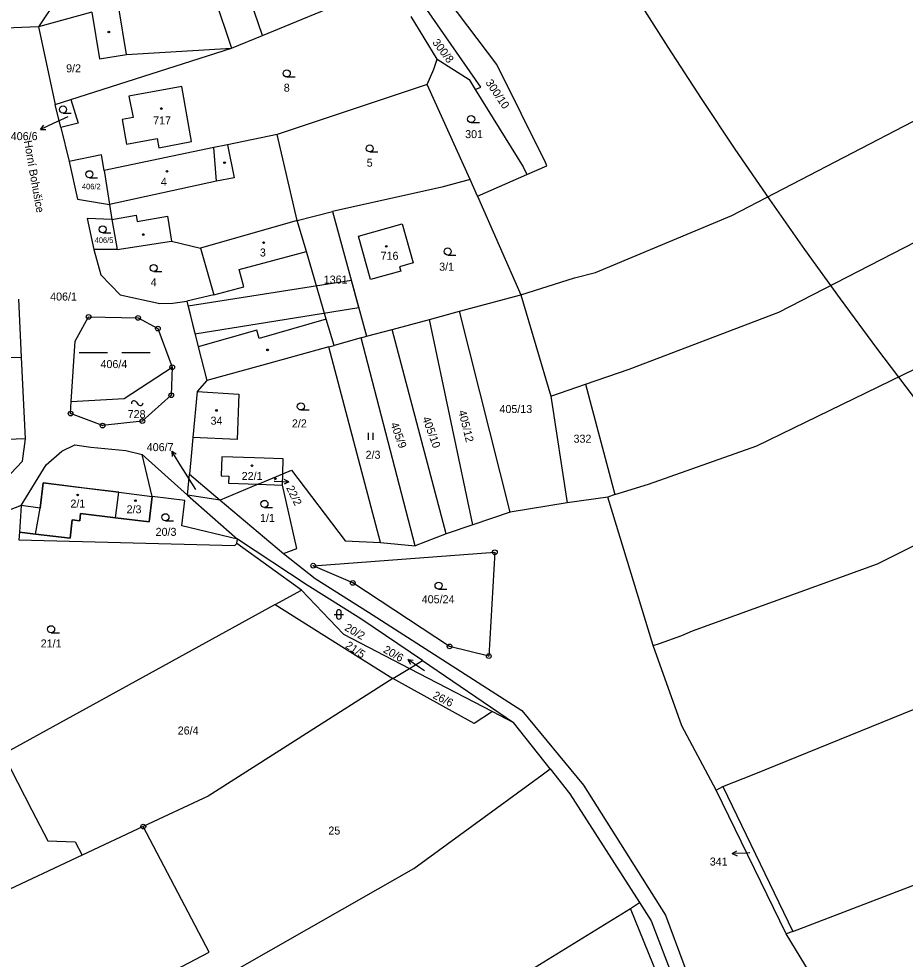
# Model space of a CAD drawing. Extents: x -680203 to -673936, y -1102717 to -1093650.
# Drawn here: x -678366.6 to -678178.5, y -1097425.2 to -1097225.5 of the extents above; entities that cross this region are included whole.
import ezdxf

# ---------------------------------------------------------------- set-up
doc = ezdxf.new("R2010")
doc.units = 0
for name, color, linetype in [('_Ideová část', 7, 'Continuous'), ('SOxx02xx_Koleje_param další_Popis10', 7, 'Continuous'), ('SOxx02xx_Staničení_Popis10', 7, 'Continuous'), ('SOxxxxxx_Koleje_hlavní_body_Popis10', 7, 'Continuous'), ('SOxxxxxx_Koleje_LN_parametry_Popis10', 7, 'Continuous'), ('SOxxxxxx_Koleje_param další_Popis10', 7, 'Continuous'), ('SOxxxxxx_Osa_bod_P', 7, 'Continuous'), ('SOxxxxxx_Staničení_Popis10', 7, 'Continuous'), ('x_prac', 7, 'Continuous')]:
    doc.layers.add(name, color=color, linetype=linetype)

msp = doc.modelspace()

# ---------------------------------------------------------------- linework, layer by layer
at = {"layer": '_Ideová část'}
msp.add_circle((-677321.69, -1096651.16), 1076.75, dxfattribs=at)
at = {"layer": 'SOxx02xx_Koleje_param další_Popis10'}
for centre, radius in [((-678351.81, -1097288.8), 0.5), ((-678351.81, -1097288.8), 0.0303), ((-678341.29, -1097289), 0.5), ((-678341.29, -1097289), 0.0303), ((-678337.09, -1097291.26), 0.5), ((-678337.09, -1097291.26), 0.0303), ((-678334.03, -1097299.47), 0.5), ((-678334.03, -1097299.47), 0.0303), ((-678334.24, -1097305.43), 0.5), ((-678334.24, -1097305.43), 0.0303), ((-678355.61, -1097309.32), 0.5), ((-678355.61, -1097309.32), 0.0303), ((-678340.39, -1097310.9), 0.5), ((-678348.83, -1097311.87), 0.5), ((-678348.83, -1097311.87), 0.0303), ((-678340.39, -1097310.9), 0.0303), ((-678265.58, -1097338.77), 0.5), ((-678265.58, -1097338.77), 0.0303), ((-678304.12, -1097341.61), 0.5), ((-678304.12, -1097341.61), 0.0303), ((-678295.72, -1097345.27), 0.5), ((-678295.72, -1097345.27), 0.0303), ((-678275.18, -1097358.76), 0.5), ((-678275.18, -1097358.76), 0.0303), ((-678266.87, -1097360.82), 0.5), ((-678266.87, -1097360.82), 0.0303), ((-678340.18, -1097397), 0.5), ((-678340.18, -1097397), 0.0303)]:
    msp.add_circle(centre, radius, dxfattribs=at)
at = {"layer": 'SOxx02xx_Staničení_Popis10'}
for p, q in [((-678356.2, -1097246.29), (-678359.29, -1097247.7)), ((-678359.29, -1097247.7), (-678362.01, -1097248.97)), ((-678362.01, -1097248.97), (-678361.31, -1097248.09)), ((-678362.01, -1097248.97), (-678360.89, -1097249)), ((-678332.56, -1097319.83), (-678334.15, -1097317.28)), ((-678334.15, -1097317.28), (-678333.2, -1097317.87)), ((-678334.15, -1097317.28), (-678334.04, -1097318.4)), ((-678329, -1097325.42), (-678332.56, -1097319.83)), ((-678312.43, -1097323.67), (-678312.29, -1097323.68)), ((-678312.29, -1097323.68), (-678309.29, -1097323.84)), ((-678309.29, -1097323.84), (-678310.32, -1097324.28)), ((-678309.29, -1097323.84), (-678310.27, -1097323.28)), ((-678281.56, -1097363.25), (-678284.02, -1097361.53)), ((-678284.02, -1097361.53), (-678282.91, -1097361.69)), ((-678284.02, -1097361.53), (-678283.48, -1097362.51)), ((-678280.54, -1097363.97), (-678281.56, -1097363.25)), ((-678215.18, -1097402.73), (-678214.2, -1097402.19)), ((-678212.18, -1097402.62), (-678215.18, -1097402.73)), ((-678211.5, -1097402.6), (-678212.18, -1097402.62)), ((-678215.18, -1097402.73), (-678214.16, -1097403.19))]:
    msp.add_line(p, q, dxfattribs=at)
at = {"layer": 'SOxxxxxx_Koleje_hlavní_body_Popis10'}
for p, q in [((-678309.73, -1097237.84), (-678307.98, -1097237.84)), ((-678357.22, -1097245.5), (-678355.47, -1097245.5)), ((-678270.61, -1097247.54), (-678268.86, -1097247.54)), ((-678292.13, -1097253.76), (-678290.38, -1097253.76)), ((-678351.62, -1097259.25), (-678349.87, -1097259.25)), ((-678348.8, -1097270.94), (-678347.05, -1097270.94)), ((-678275.58, -1097275.65), (-678273.83, -1097275.65)), ((-678337.97, -1097279.15), (-678336.22, -1097279.15)), ((-678353.76, -1097296.32), (-678347.76, -1097296.32)), ((-678344.76, -1097296.32), (-678338.76, -1097296.32)), ((-678306.75, -1097308.55), (-678305, -1097308.55)), ((-678292.37, -1097314.89), (-678292.37, -1097313.39)), ((-678291.37, -1097314.89), (-678291.37, -1097313.39)), ((-678314.48, -1097329.24), (-678312.73, -1097329.24)), ((-678335.49, -1097332.07), (-678333.74, -1097332.07)), ((-678277.52, -1097346.59), (-678275.77, -1097346.59)), ((-678299.67, -1097351.97), (-678297.67, -1097351.97)), ((-678299.17, -1097351.47), (-678299.17, -1097352.47)), ((-678298.17, -1097352.47), (-678298.17, -1097351.47)), ((-678359.75, -1097355.85), (-678358, -1097355.85))]:
    msp.add_line(p, q, dxfattribs=at)
for centre in [(-678309.73, -1097237.09), (-678357.22, -1097244.75), (-678270.61, -1097246.79), (-678292.13, -1097253.01), (-678351.62, -1097258.5), (-678348.8, -1097270.19), (-678275.58, -1097274.9), (-678337.97, -1097278.4), (-678306.75, -1097307.8), (-678314.48, -1097328.49), (-678335.49, -1097331.32), (-678277.52, -1097345.84), (-678359.75, -1097355.1)]:
    msp.add_circle(centre, 0.75, dxfattribs=at)
for centre, start, end in [((-678298.67, -1097351.47), 0, 180), ((-678298.67, -1097352.47), 180, 359.9879)]:
    msp.add_arc(centre, 0.5, start, end, dxfattribs=at)
at = {"layer": 'SOxxxxxx_Koleje_LN_parametry_Popis10'}
for points in [[(-678330.69, -1097286.53), (-678329.22, -1097292.37), (-678294.45, -1097286.81), (-678296.01, -1097281.09)], [(-678362.1, -1097329.43), (-678366.09, -1097328.83), (-678366.46, -1097334.5), (-678363.03, -1097334.91), (-678355.71, -1097335.78), (-678355.25, -1097331.87), (-678353.67, -1097332.06), (-678353.5, -1097330.56), (-678346.11, -1097331.44), (-678345.41, -1097326.01), (-678352.67, -1097325.12), (-678358.09, -1097324.45), (-678361.43, -1097324.03)], [(-678346.11, -1097331.44), (-678353.5, -1097330.56), (-678353.67, -1097332.06), (-678355.25, -1097331.87), (-678355.71, -1097335.78), (-678363.03, -1097334.91), (-678366.46, -1097334.5), (-678366.57, -1097336.13), (-678320.77, -1097337.3), (-678320.33, -1097336.91), (-678320.21, -1097336.01), (-678332.01, -1097333.15), (-678331.35, -1097327.75), (-678338.28, -1097326.89), (-678338.95, -1097332.29)]]:
    msp.add_lwpolyline(points, close=True, dxfattribs=at)
at = {"layer": 'SOxxxxxx_Koleje_param další_Popis10'}
msp.add_line((-678341.62, -1097306.91), (-678341.32, -1097307.31), dxfattribs=at)
for centre in [(-678347.5, -1097228.31), (-678336.36, -1097244.55), (-678322.94, -1097256.04), (-678335.16, -1097257.87), (-678340.18, -1097271.3), (-678314.64, -1097273.01), (-678288.62, -1097273.81), (-678313.82, -1097295.79), (-678324.66, -1097308.65), (-678317.1, -1097320.38), (-678312.18, -1097323.16), (-678354.12, -1097326.59), (-678341.85, -1097327.8)]:
    msp.add_circle(centre, 0.175, dxfattribs=at)
for centre, start, end in [((-678342.13, -1097307.2), 29.2914, 181.2189), ((-678340.81, -1097307.02), 209.2914, 1.2189)]:
    msp.add_arc(centre, 0.588, start, end, dxfattribs=at)
at = {"layer": 'SOxxxxxx_Staničení_Popis10'}
for p, q in [((-678328.09, -1097211.79), (-678321.46, -1097231.75)), ((-678343.72, -1097233.04), (-678345.34, -1097223.17)), ((-678324.62, -1097259.99), (-678325.22, -1097252.83)), ((-678322.28, -1097252.22), (-678320.87, -1097259.24)), ((-678324.62, -1097259.99), (-678347.35, -1097264.92)), ((-678320.87, -1097259.24), (-678324.62, -1097259.99)), ((-678346.83, -1097268.11), (-678341.73, -1097267.18)), ((-678341.73, -1097267.18), (-678341.49, -1097268.54)), ((-678341.49, -1097268.54), (-678335.04, -1097267.38)), ((-678335.04, -1097267.38), (-678334.2, -1097272.7)), ((-678319.81, -1097278.72), (-678305.56, -1097274.91)), ((-678318.83, -1097282.39), (-678319.81, -1097278.72)), ((-678325.22, -1097284.1), (-678318.83, -1097282.39)), ((-678301.34, -1097289.26), (-678315.62, -1097293.34)), ((-678316.11, -1097291.6), (-678328.52, -1097295.15)), ((-678315.62, -1097293.34), (-678316.11, -1097291.6)), ((-678372.97, -1097297.5), (-678366.03, -1097297.36)), ((-678365.2, -1097314.67), (-678371.84, -1097314.91)), ((-678362.1, -1097329.43), (-678361.43, -1097324.03)), ((-678361.43, -1097324.03), (-678345.41, -1097326.01)), ((-678363.03, -1097334.91), (-678362.1, -1097329.43))]:
    msp.add_line(p, q, dxfattribs=at)
at = {"layer": 'x_prac'}
for p, q in [((-678352.69, -1097212.73), (-678362.42, -1097227.18)), ((-678314.91, -1097229.07), (-678287.76, -1097217.81)), ((-678265.15, -1097235.17), (-678275.47, -1097221.49)), ((-678351.12, -1097224.12), (-678362.42, -1097227.18)), ((-678277.82, -1097234.05), (-678283.37, -1097224.97)), ((-678362.42, -1097227.18), (-678358.87, -1097243.7)), ((-678321.46, -1097231.75), (-678314.91, -1097229.07)), ((-678355.53, -1097242.63), (-678321.46, -1097231.75)), ((-678277.82, -1097234.05), (-678271.05, -1097238.4)), ((-678254.85, -1097255.98), (-678265.15, -1097235.17)), ((-678271.05, -1097238.4), (-678269.76, -1097240.47)), ((-678279.95, -1097239.41), (-678311.76, -1097250.03)), ((-678270.84, -1097259.62), (-678279.95, -1097239.41)), ((-678358.87, -1097243.7), (-678355.53, -1097242.63)), ((-678357.69, -1097248.54), (-678358.87, -1097243.7)), ((-678357.69, -1097248.54), (-678355.93, -1097255.79)), ((-678307.5, -1097268.33), (-678311.76, -1097250.03)), ((-678258.78, -1097258.58), (-678254.51, -1097256.73)), ((-678254.51, -1097256.73), (-678254.85, -1097255.98)), ((-678348.5, -1097257.69), (-678347.35, -1097264.92)), ((-678269.29, -1097263.14), (-678258.78, -1097258.58)), ((-678269.29, -1097263.14), (-678270.84, -1097259.62)), ((-678269.29, -1097263.14), (-678260.08, -1097284.09)), ((-678347.35, -1097264.92), (-678346.83, -1097268.11)), ((-678307.5, -1097268.33), (-678300.02, -1097266.4)), ((-678300.02, -1097266.4), (-678292.78, -1097292.91)), ((-678346.83, -1097268.11), (-678345.7, -1097274.51)), ((-678307.5, -1097268.33), (-678328.04, -1097274.2)), ((-678345.7, -1097274.51), (-678350.66, -1097274.45)), ((-678273.05, -1097287.59), (-678260.08, -1097284.09)), ((-678260.08, -1097284.09), (-678253.72, -1097305.61)), ((-678279.42, -1097289.31), (-678273.05, -1097287.59)), ((-678262.35, -1097330.24), (-678273.05, -1097287.59)), ((-678287.38, -1097291.45), (-678279.42, -1097289.31)), ((-678270.24, -1097332.94), (-678279.42, -1097289.31)), ((-678292.78, -1097292.91), (-678287.38, -1097291.45)), ((-678275.94, -1097334.87), (-678287.38, -1097291.45)), ((-678293.94, -1097293.23), (-678299.71, -1097294.83)), ((-678293.94, -1097293.23), (-678292.78, -1097292.91)), ((-678282.5, -1097337.4), (-678293.94, -1097293.23)), ((-678300.82, -1097295.14), (-678299.71, -1097294.83)), ((-678289.87, -1097336.69), (-678300.82, -1097295.14)), ((-678326.72, -1097302.32), (-678328.77, -1097304.66)), ((-678328.77, -1097304.66), (-678329.65, -1097314.36)), ((-678253.72, -1097305.61), (-678246.36, -1097303.09)), ((-678246.36, -1097303.09), (-678240.1, -1097326.53)), ((-678253.72, -1097305.61), (-678250.26, -1097328.24)), ((-678340.45, -1097318.01), (-678330.78, -1097326.61)), ((-678338.28, -1097326.89), (-678340.45, -1097318.01)), ((-678310.58, -1097322.1), (-678310.52, -1097318.92)), ((-678330.78, -1097326.61), (-678330.37, -1097322.19)), ((-678330.37, -1097322.19), (-678323.85, -1097327.68)), ((-678315.84, -1097324.31), (-678310.58, -1097322.1)), ((-678310.62, -1097324.51), (-678310.58, -1097322.1)), ((-678315.84, -1097324.31), (-678323.85, -1097327.68)), ((-678322.07, -1097324.07), (-678315.84, -1097324.31)), ((-678315.84, -1097324.31), (-678310.62, -1097324.51)), ((-678323.85, -1097327.68), (-678330.78, -1097326.61)), ((-678330.78, -1097326.61), (-678320.21, -1097336.01)), ((-678240.1, -1097326.53), (-678241.63, -1097327.04)), ((-678323.85, -1097327.68), (-678310.4, -1097339.03)), ((-678250.26, -1097328.24), (-678262.35, -1097330.24)), ((-678241.63, -1097327.04), (-678250.26, -1097328.24)), ((-678231.96, -1097358.58), (-678241.63, -1097327.04)), ((-678366.09, -1097328.83), (-678366.46, -1097334.5)), ((-678262.35, -1097330.24), (-678270.24, -1097332.94)), ((-678270.24, -1097332.94), (-678275.94, -1097334.87)), ((-678320.33, -1097336.91), (-678320.21, -1097336.01)), ((-678297.32, -1097336.33), (-678289.87, -1097336.69)), ((-678289.87, -1097336.69), (-678282.5, -1097337.4)), ((-678275.94, -1097334.87), (-678282.5, -1097337.4)), ((-678306.64, -1097346.78), (-678320.33, -1097336.91)), ((-678312.19, -1097349.83), (-678306.64, -1097346.78)), ((-678306.64, -1097346.78), (-678297.67, -1097356.12)), ((-678312.19, -1097349.83), (-678369.95, -1097381.61)), ((-678297.67, -1097356.12), (-678283.66, -1097363.43)), ((-678225.91, -1097356.45), (-678223.61, -1097355.47)), ((-678283.66, -1097363.43), (-678280.94, -1097361.76)), ((-678280.94, -1097361.76), (-678261.61, -1097374.94)), ((-678287.2, -1097365.6), (-678283.66, -1097363.43)), ((-678283.66, -1097363.43), (-678266.1, -1097372.6)), ((-678287.2, -1097365.6), (-678326.4, -1097390.56)), ((-678266.1, -1097372.6), (-678261.61, -1097374.94)), ((-678253.86, -1097384.78), (-678261.61, -1097374.94)), ((-678369.95, -1097381.61), (-678363.82, -1097393.49)), ((-678218.59, -1097389.26), (-678217.16, -1097388.51)), ((-678217.16, -1097388.51), (-678202.37, -1097419.28)), ((-678326.4, -1097390.56), (-678340.18, -1097397)), ((-678203.73, -1097419.81), (-678218.59, -1097389.26)), ((-678340.18, -1097397), (-678353.19, -1097403.08)), ((-678326.2, -1097423.64), (-678340.18, -1097397)), ((-678354.65, -1097400.26), (-678353.19, -1097403.08)), ((-678353.19, -1097403.08), (-678371, -1097411.41)), ((-678236.78, -1097414.41), (-678234.88, -1097413.16)), ((-678234.88, -1097413.16), (-678232.4, -1097417.03)), ((-678232.4, -1097417.03), (-678218.35, -1097453.79)), ((-678202.37, -1097419.28), (-678203.73, -1097419.81)), ((-678372.23, -1097447.73), (-678326.2, -1097423.64))]:
    msp.add_line(p, q, dxfattribs=at)
for points in [[(-678314.91, -1097229.07), (-678321.52, -1097209.55), (-678323.48, -1097203.78)], [(-678244.25, -1097279.39), (-678215.25, -1097267.24), (-678164.07, -1097240.68), (-678123.89, -1097219.15)], [(-678351.12, -1097224.12), (-678349.5, -1097233.99), (-678343.72, -1097233.04), (-678321.46, -1097231.75)], [(-678269.76, -1097240.47), (-678268.58, -1097239.98), (-678279.98, -1097223.5)], [(-678362.42, -1097227.18), (-678380.06, -1097227.91), (-678384.43, -1097226.88), (-678388.41, -1097226.52)], [(-678279.95, -1097239.41), (-678278.56, -1097236.18), (-678277.82, -1097234.05)], [(-678246.36, -1097303.09), (-678237.07, -1097299.9), (-678205.32, -1097287.77), (-678164.18, -1097266.62), (-678109.08, -1097235.57)], [(-678337.24, -1097250.91), (-678336.87, -1097252.87), (-678329.95, -1097251.58), (-678332.04, -1097239.9), (-678343.23, -1097241.91), (-678342.34, -1097246.45), (-678344.7, -1097246.91), (-678343.72, -1097252.13), (-678337.24, -1097250.91)], [(-678269.76, -1097240.47), (-678259.55, -1097256.92), (-678258.78, -1097258.58)], [(-678355.53, -1097242.63), (-678354.04, -1097247.66), (-678357.69, -1097248.54)], [(-678311.76, -1097250.03), (-678322.28, -1097252.22), (-678325.22, -1097252.83), (-678348.5, -1097257.69)], [(-678348.5, -1097257.69), (-678349.08, -1097254.39), (-678355.93, -1097255.79)], [(-678240.1, -1097326.53), (-678232.99, -1097324.3), (-678209.97, -1097316.18), (-678168.69, -1097296.09), (-678093.22, -1097254.37)], [(-678355.93, -1097255.79), (-678354.18, -1097263.77), (-678347.35, -1097264.92)], [(-678270.84, -1097259.62), (-678276.85, -1097261.24), (-678300.02, -1097266.4)], [(-678346.83, -1097268.11), (-678352.06, -1097267.88), (-678350.66, -1097274.45)], [(-678299.71, -1097294.83), (-678301.34, -1097289.26), (-678305.56, -1097274.91), (-678307.5, -1097268.33)], [(-678285.55, -1097279.06), (-678291.96, -1097280.82), (-678294.51, -1097271.66), (-678285.26, -1097269.06), (-678282.89, -1097277.33), (-678285.8, -1097278.15), (-678285.55, -1097279.06)], [(-678345.7, -1097274.51), (-678334.2, -1097272.7), (-678328.04, -1097274.2)], [(-678350.66, -1097274.45), (-678349.23, -1097279.86), (-678345.06, -1097284.1), (-678336.64, -1097285.91), (-678333.88, -1097285.88), (-678330.97, -1097285.43)], [(-678328.04, -1097274.2), (-678325.22, -1097284.1), (-678330.97, -1097285.43)], [(-678223.61, -1097355.47), (-678184.4, -1097341.23), (-678117.54, -1097307.82), (-678070.52, -1097277.74)], [(-678260.08, -1097284.09), (-678248.69, -1097280.5), (-678244.25, -1097279.39)], [(-678400.99, -1097342.75), (-678400.11, -1097339.3), (-678398.47, -1097332.38), (-678397.32, -1097332.21), (-678390.9, -1097331.19), (-678385.27, -1097330.3), (-678373.91, -1097326.39), (-678370.82, -1097324.67), (-678365.85, -1097319.41), (-678365.2, -1097314.67), (-678366.03, -1097297.36), (-678366.63, -1097285.02)], [(-678330.97, -1097285.43), (-678328.52, -1097295.15), (-678326.72, -1097302.32)], [(-678355.5, -1097306.72), (-678354.65, -1097293.93), (-678351.81, -1097288.8), (-678341.29, -1097289), (-678337.09, -1097291.26), (-678334.03, -1097299.47)], [(-678300.82, -1097295.14), (-678315.07, -1097299.08), (-678326.72, -1097302.32)], [(-678217.16, -1097388.51), (-678210.56, -1097385.87), (-678140.03, -1097357.22), (-678104.62, -1097338.12), (-678039.1, -1097296.73)], [(-678334.03, -1097299.47), (-678334.24, -1097305.43), (-678340.39, -1097310.9), (-678348.83, -1097311.87), (-678355.61, -1097309.32), (-678355.5, -1097306.72)], [(-678355.5, -1097306.72), (-678344.25, -1097306.12), (-678334.03, -1097299.47)], [(-678328.77, -1097304.66), (-678319.89, -1097305.17), (-678320.27, -1097314.82), (-678329.65, -1097314.36)], [(-678329.65, -1097314.36), (-678329.94, -1097317.56), (-678330.37, -1097322.19)], [(-678366.09, -1097328.83), (-678360.79, -1097320.21), (-678357.45, -1097317.27), (-678354.74, -1097315.95), (-678351.3, -1097316.48), (-678343.87, -1097317.15), (-678340.45, -1097318.01)], [(-678310.52, -1097318.92), (-678316.6, -1097318.73), (-678323.5, -1097318.53), (-678323.65, -1097322.51), (-678322.01, -1097322.57), (-678322.07, -1097324.07)], [(-678310.58, -1097322.1), (-678308.71, -1097321.31), (-678297.32, -1097336.33)], [(-678202.37, -1097419.28), (-678126.3, -1097390.1), (-678077.64, -1097364.08), (-678017.01, -1097321.78)], [(-678310.4, -1097339.03), (-678307.57, -1097337.98), (-678310.62, -1097324.51)], [(-678346.11, -1097331.44), (-678345.41, -1097326.01), (-678338.28, -1097326.89)], [(-678346.11, -1097331.44), (-678338.95, -1097332.29), (-678338.28, -1097326.89)], [(-678366.09, -1097328.83), (-678394.88, -1097340.04), (-678396.57, -1097347.07), (-678395.18, -1097395.49)], [(-678366.46, -1097334.5), (-678363.03, -1097334.91), (-678355.71, -1097335.78), (-678355.25, -1097331.87), (-678353.67, -1097332.06), (-678353.5, -1097330.56), (-678346.11, -1097331.44)], [(-678366.46, -1097334.5), (-678366.57, -1097336.13), (-678320.77, -1097337.3), (-678320.33, -1097336.91)], [(-678280.94, -1097361.76), (-678294, -1097352.87), (-678305.43, -1097345.78), (-678320.21, -1097336.01)], [(-678310.4, -1097339.03), (-678303.68, -1097344.34), (-678292.42, -1097351.48), (-678259.86, -1097372.37), (-678246.73, -1097388.2), (-678229.33, -1097415.81), (-678205.99, -1097478.64), (-678213.52, -1097496.9), (-678234.13, -1097496.94), (-678241.29, -1097498.1)], [(-678295.72, -1097345.27), (-678304.12, -1097341.61), (-678265.58, -1097338.77), (-678266.87, -1097360.82), (-678275.18, -1097358.76), (-678295.72, -1097345.27)], [(-678312.19, -1097349.83), (-678299.94, -1097357.57), (-678287.2, -1097365.6)], [(-678231.96, -1097358.58), (-678230.6, -1097358.13), (-678225.91, -1097356.45)], [(-678218.59, -1097389.26), (-678225.9, -1097375.63), (-678231.96, -1097358.58)], [(-678266.1, -1097372.6), (-678269.98, -1097375.11), (-678287.2, -1097365.6)], [(-678415.72, -1097472.64), (-678369.67, -1097453.16), (-678320.59, -1097427.48), (-678282.8, -1097405.94), (-678255.55, -1097386.04), (-678253.86, -1097384.78)], [(-678253.86, -1097384.78), (-678249.68, -1097390.09), (-678234.88, -1097413.16)], [(-678363.82, -1097393.49), (-678360.45, -1097400.02), (-678354.65, -1097400.26)], [(-678417.98, -1097526.18), (-678404.9, -1097514.09), (-678346.04, -1097478.07), (-678293.8, -1097449.54), (-678236.78, -1097414.41)], [(-678218.35, -1097453.79), (-678220.28, -1097455), (-678236.78, -1097414.41)], [(-678191.39, -1097445.72), (-678191.85, -1097439.29), (-678203.73, -1097419.81)]]:
    msp.add_lwpolyline(points, dxfattribs=at)

# ---------------------------------------------------------------- texts
at = {"layer": 'SOxx02xx_Staničení_Popis10'}
msp.add_text('Horní Bohušice', height=1.7, rotation=280, dxfattribs=at).set_placement((-678365.53, -1097251.47))
at = {"layer": 'SOxxxxxx_Osa_bod_P'}
for s, rotation, p in [('300/8', 307, (-678278.93, -1097230.53)), ('300/10', 304, (-678267.64, -1097239.04)), ('405/12', 284, (-678273.34, -1097308.81)), ('405/10', 290, (-678281, -1097310.3)), ('405/9', 290, (-678287.76, -1097311.52)), ('22/2', 296, (-678309.91, -1097325.09)), ('20/2', 330, (-678297.61, -1097355.22)), ('21/5', 326, (-678297.46, -1097358.92)), ('20/6', 330, (-678289.42, -1097359.92)), ('26/6', 333, (-678278.89, -1097369.66))]:
    msp.add_text(s, height=1.7, rotation=rotation, dxfattribs=at).set_placement(p)
for s, height, p in [('9/2', 1.7, (-678356.56, -1097236.86)), ('8', 1.7, (-678310.37, -1097240.97)), ('717', 1.7, (-678338.09, -1097247.92)), ('406/6', 1.7, (-678368.31, -1097251.26)), ('301', 1.7, (-678271.88, -1097250.83)), ('5', 1.7, (-678292.77, -1097256.89)), ('406/2', 1.19, (-678353.21, -1097261.7)), ('4', 1.7, (-678336.45, -1097260.92)), ('406/5', 1.19, (-678350.51, -1097273.1)), ('3', 1.7, (-678315.45, -1097275.96)), ('716', 1.7, (-678289.82, -1097276.66)), ('3/1', 1.7, (-678277.39, -1097278.98)), ('4', 1.7, (-678338.61, -1097282.27)), ('1361', 1.7, (-678301.89, -1097281.71)), ('406/1', 1.7, (-678359.95, -1097285.32)), ('406/4', 1.7, (-678349.27, -1097299.66)), ('728', 1.7, (-678343.5, -1097310.28)), ('405/13', 1.7, (-678264.6, -1097309.2)), ('34', 1.7, (-678325.91, -1097311.68)), ('2/2', 1.7, (-678308.64, -1097312.25)), ('332', 1.7, (-678248.88, -1097315.5)), ('406/7', 1.7, (-678339.45, -1097317.29)), ('2/3', 1.7, (-678293.01, -1097318.91)), ('22/1', 1.7, (-678319.3, -1097323.41)), ('2/1', 1.7, (-678355.65, -1097329.28)), ('2/3', 1.7, (-678343.73, -1097330.49)), ('1/1', 1.7, (-678315.41, -1097332.33)), ('20/3', 1.7, (-678337.57, -1097335.28)), ('405/24', 1.7, (-678281.09, -1097349.59)), ('21/1', 1.7, (-678361.96, -1097358.98)), ('26/4', 1.7, (-678332.88, -1097377.46)), ('25', 1.7, (-678300.91, -1097398.7)), ('341', 1.7, (-678219.96, -1097405.28))]:
    msp.add_text(s, height=height, dxfattribs=at).set_placement(p)

doc.saveas('drawing.dxf')
